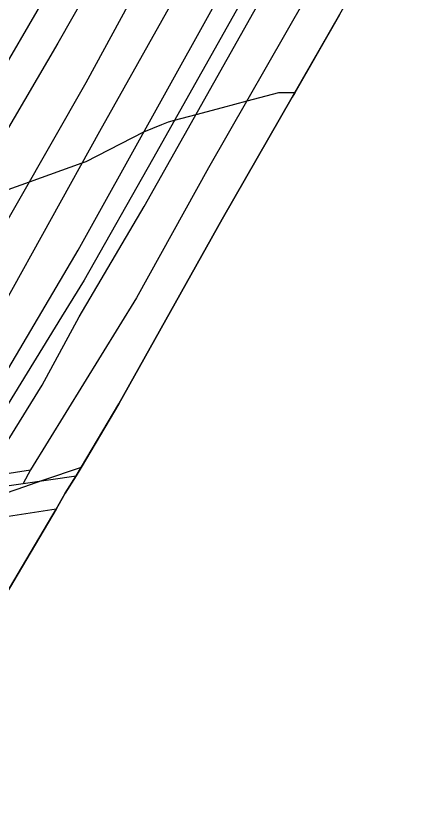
# Model space of a CAD drawing. Extents: x -749173 to -746119, y -1132678 to -1130338.
# Drawn here: x -746906.8 to -746805.6, y -1131816.2 to -1131608.6 of the extents above; entities that cross this region are included whole.
import ezdxf

# ---------------------------------------------------------------- set-up
doc = ezdxf.new("R2010")
doc.units = 0
for name, color, linetype in [('Vrstva 1', 7, 'Continuous'), ('Vrstva 13', 7, 'Continuous'), ('Vrstva 52', 7, 'Continuous'), ('Vrstva 6', 7, 'Continuous')]:
    doc.layers.add(name, color=color, linetype=linetype)

msp = doc.modelspace()

# ---------------------------------------------------------------- linework, layer by layer
at = {"layer": 'Vrstva 1'}
for points in [[(-746904.95, -1131729.44), (-746891.21, -1131727.46)], [(-746936.48, -1131734), (-746904.95, -1131729.44)], [(-746896.34, -1131736.09), (-746909.81, -1131738.2)]]:
    msp.add_lwpolyline(points, dxfattribs=at)
at = {"layer": 'Vrstva 13'}
for points in [[(-746835.31, -1131629.56), (-746805.6, -1131577.83)], [(-746853.4, -1131661.11), (-746835.31, -1131629.56)], [(-746880.17, -1131708.85), (-746853.4, -1131661.11)], [(-746891.21, -1131727.46), (-746880.17, -1131708.85)], [(-746894.04, -1131732), (-746891.21, -1131727.46)], [(-746896.34, -1131736.09), (-746894.04, -1131732)], [(-746917.25, -1131771.33), (-746896.34, -1131736.09)]]:
    msp.add_lwpolyline(points, dxfattribs=at)
at = {"layer": 'Vrstva 52'}
for points in [[(-746823.08, -1131608.26), (-746834.63, -1131628.37)], [(-746834.63, -1131628.37), (-746838.87, -1131628.37), (-746847.07, -1131630.57), (-746853.38, -1131632.25), (-746860.26, -1131634.09), (-746865.81, -1131635.58), (-746867.37, -1131636), (-746869.12, -1131636.72), (-746873.76, -1131638.62), (-746888.69, -1131646.25), (-746889.76, -1131646.63), (-746903.35, -1131651.51), (-746919.99, -1131657.49), (-746929.06, -1131660.75), (-746932.39, -1131661.26), (-746939.04, -1131662.29), (-746945.94, -1131663.36)], [(-746834.63, -1131628.37), (-746835.31, -1131629.56), (-746853.4, -1131661.11), (-746880.17, -1131708.85), (-746889.93, -1131725.3)], [(-746889.93, -1131725.3), (-746899.88, -1131728.71), (-746906.59, -1131731.01), (-746922.25, -1131736.37), (-746934.19, -1131739.75), (-746948.05, -1131744.14), (-746955.87, -1131746.62), (-746959.88, -1131747.49), (-746973.79, -1131750.48), (-746979.69, -1131751.75), (-746984.19, -1131752.36), (-746993.27, -1131753.59), (-746995.37, -1131753.87), (-746997.79, -1131754.02), (-746999.76, -1131754.14), (-747010.73, -1131754.8), (-747014.3, -1131755.01), (-747022.16, -1131755.48), (-747030.69, -1131756), (-747054.06, -1131755.5)], [(-746889.93, -1131725.3), (-746891.21, -1131727.46), (-746894.04, -1131732), (-746896.34, -1131736.09), (-746917.25, -1131771.33), (-746931.04, -1131793.38), (-746938.23, -1131804.89), (-746941.23, -1131808.49), (-746947.7, -1131816.25)]]:
    msp.add_lwpolyline(points, dxfattribs=at)
at = {"layer": 'Vrstva 6'}
for points in [[(-746888.6, -1131625.72), (-746854.73, -1131563.34)], [(-746872.27, -1131573.98), (-746895.97, -1131615.54)], [(-746862.7, -1131598.42), (-746885.19, -1131638.39)], [(-746914.93, -1131630.57), (-746896.94, -1131599.81)], [(-746890.72, -1131669.08), (-746852.43, -1131600.31)], [(-746873.6, -1131657.79), (-746841.77, -1131601.25)], [(-746845.95, -1131600.18), (-746871.48, -1131645.69)], [(-746831.81, -1131603.9), (-746856.95, -1131647.82)], [(-746895.97, -1131615.54), (-746909.87, -1131639.48)], [(-746931.91, -1131701.47), (-746888.6, -1131625.72)], [(-746885.19, -1131638.39), (-746922.78, -1131706.16)], [(-746871.48, -1131645.69), (-746889.1, -1131676.85)], [(-746856.95, -1131647.82), (-746875.56, -1131681.48)], [(-746890.46, -1131686.35), (-746873.6, -1131657.79)], [(-746911.51, -1131704.41), (-746890.72, -1131669.08)], [(-746889.1, -1131676.85), (-746895.02, -1131686.35)], [(-746875.56, -1131681.48), (-746902.98, -1131725.91)], [(-746895.02, -1131686.35), (-746921.02, -1131728.67)], [(-746899.96, -1131704.06), (-746890.46, -1131686.35)], [(-746914.77, -1131727.71), (-746899.96, -1131704.06)], [(-746914.77, -1131727.71), (-746902.98, -1131725.91)], [(-746902.98, -1131725.91), (-746904.95, -1131729.44)]]:
    msp.add_lwpolyline(points, dxfattribs=at)

doc.saveas('drawing.dxf')
